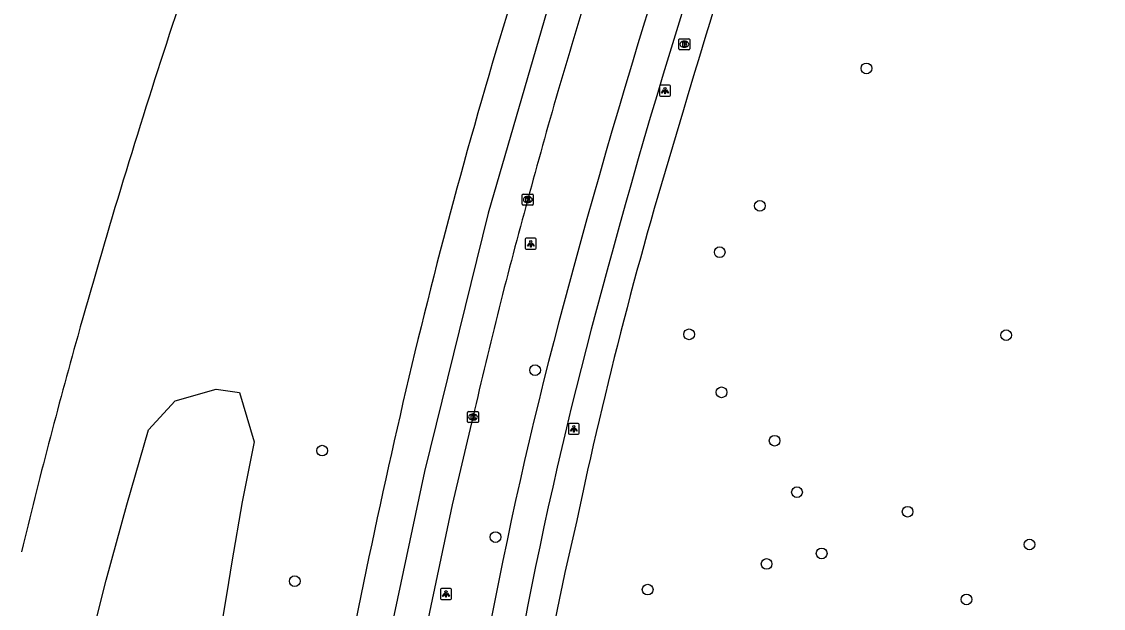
# Model space of a CAD drawing. Extents: x 161477 to 163040, y 383680 to 384868.
# Drawn here: x 161491.2 to 161590, y 384229.2 to 384282.7 of the extents above; entities that cross this region are included whole.
import ezdxf

# ---------------------------------------------------------------- set-up
doc = ezdxf.new("R2010")
doc.units = 0
for name, color, linetype in [('IMGEO_Berm_groen', 7, 'Continuous'), ('IMGEO_Boom', 7, 'Continuous'), ('IMGEO_Brandkraan', 7, 'Continuous'), ('IMGEO_Fietspad_gesloten', 7, 'Continuous'), ('IMGEO_Kolk', 7, 'Continuous'), ('IMGEO_Lichtpunt', 7, 'Continuous'), ('IMGEO_Rijbaan_lokaal_gesloten', 7, 'Continuous'), ('IMGEO_Voetpad_open', 7, 'Continuous')]:
    doc.layers.add(name, color=color, linetype=linetype)

msp = doc.modelspace()

# ---------------------------------------------------------------- linework, layer by layer
at = {"layer": 'IMGEO_Berm_groen'}
for points in [[(161497.733, 384227.154), (161498.903, 384231.728), (161500.768, 384238.617), (161502.748, 384245.474), (161505.182, 384248.121), (161508.934, 384249.184), (161511.061, 384248.871), (161512.397, 384244.373), (161511.321, 384238.895), (161510.364, 384233.396)], [(161510.364, 384233.396), (161509.921, 384230.585), (161509.28, 384226.763)]]:
    msp.add_lwpolyline(points, dxfattribs=at)
at = {"layer": 'IMGEO_Boom'}
for centre in [(161568.319, 384278.455), (161558.591, 384265.905), (161554.922, 384261.673), (161552.124, 384254.176), (161581.08, 384254.1), (161538.059, 384250.908), (161555.089, 384248.883), (161559.934, 384244.468), (161518.612, 384243.561), (161561.978, 384239.767), (161572.083, 384237.985), (161534.442, 384235.668), (161583.21, 384234.987), (161564.232, 384234.177), (161559.207, 384233.216), (161516.11, 384231.641), (161548.343, 384230.873), (161577.46, 384229.975)]:
    msp.add_circle(centre, 0.489, dxfattribs=at)
at = {"layer": 'IMGEO_Brandkraan'}
for p, q in [((161551.188, 384280.235), (161551.188, 384281.087)), ((161551.263, 384281.161), (161552.115, 384281.161)), ((161551.676, 384280.941), (161551.701, 384280.941)), ((161552.189, 384281.087), (161552.189, 384280.235)), ((161552.115, 384280.161), (161551.263, 384280.161)), ((161551.699, 384280.381), (161551.674, 384280.381))]:
    msp.add_line(p, q, dxfattribs=at)
for points in [[(161551.188, 384280.235), (161551.188, 384281.087)], [(161551.263, 384281.161), (161552.115, 384281.161)], [(161551.536, 384280.861), (161551.536, 384280.461), (161551.749, 384280.461)], [(161551.767, 384280.861), (161551.536, 384280.861)], [(161551.715, 384280.78), (161551.661, 384280.78), (161551.661, 384280.704)], [(161551.661, 384280.704), (161551.714, 384280.704)], [(161551.723, 384280.628), (161551.661, 384280.628), (161551.661, 384280.547)], [(161551.661, 384280.547), (161551.723, 384280.547)], [(161552.189, 384281.087), (161552.189, 384280.235)], [(161552.115, 384280.161), (161551.263, 384280.161)]]:
    msp.add_lwpolyline(points, dxfattribs=at)
for centre, radius, start, end in [((161551.265, 384281.085), 0.0765, 91.55205, 178.44795), ((161551.265, 384281.085), 0.0765, 91.55205, 178.44795), ((161551.716, 384280.742), 0.0379, 267.82845, 90.93552), ((161551.724, 384280.587), 0.0404, 269.87594, 90.50774), ((161551.771, 384280.716), 0.145, 59.4692, 91.53667), ((161551.796, 384280.763), 0.0922, 285.51372, 58.15012), ((161551.801, 384280.571), 0.105, 301.31148, 78.98903), ((161552.113, 384281.085), 0.0765, 1.55205, 88.44795), ((161552.113, 384281.085), 0.0765, 1.55205, 88.44795), ((161551.265, 384280.237), 0.0765, 181.55205, 268.44795), ((161551.265, 384280.237), 0.0765, 181.55205, 268.44795), ((161551.755, 384280.712), 0.251, 268.66757, 293.53466), ((161552.113, 384280.237), 0.0765, 271.55205, 358.44795), ((161552.113, 384280.237), 0.0765, 271.55205, 358.44795)]:
    msp.add_arc(centre, radius, start, end, dxfattribs=at)
for centre, major_axis, ratio, start_param, end_param in [((161551.675, 384280.661), (-0.387, 0.002), 0.722429, 4.712389, 7.853982), ((161551.7, 384280.661), (-0.39, 0.002), 0.717154, 1.570796, 4.712389)]:
    msp.add_ellipse(centre, major_axis=major_axis, ratio=ratio, start_param=start_param, end_param=end_param, dxfattribs=at)
at = {"layer": 'IMGEO_Fietspad_gesloten'}
for centre, radius, start, end in [((162191.979, 384084.194), 673.813, 159.15228, 164.813154), ((162159.621, 384094.419), 636.877, 158.97044, 164.928258), ((161926.465, 384153.126), 399.524, 164.37847, 172.93341), ((161929.76, 384152.523), 399.831, 164.40306, 172.91383)]:
    msp.add_arc(centre, radius, start, end, dxfattribs=at)
at = {"layer": 'IMGEO_Kolk'}
for p, q in [((161536.891, 384266.054), (161536.891, 384266.906)), ((161536.966, 384266.98), (161537.818, 384266.98)), ((161537.379, 384266.76), (161537.404, 384266.76)), ((161537.892, 384266.906), (161537.892, 384266.054)), ((161537.818, 384265.98), (161536.966, 384265.98)), ((161537.402, 384266.2), (161537.377, 384266.2)), ((161531.891, 384246.203), (161531.891, 384247.055)), ((161531.966, 384247.129), (161532.818, 384247.129)), ((161532.892, 384247.055), (161532.892, 384246.203)), ((161532.818, 384246.129), (161531.966, 384246.129)), ((161532.402, 384246.349), (161532.377, 384246.349)), ((161532.379, 384246.909), (161532.404, 384246.909))]:
    msp.add_line(p, q, dxfattribs=at)
for points in [[(161536.891, 384266.054), (161536.891, 384266.906)], [(161536.966, 384266.98), (161537.818, 384266.98)], [(161537.892, 384266.906), (161537.892, 384266.054)], [(161537.818, 384265.98), (161536.966, 384265.98)], [(161537.212, 384266.68), (161537.335, 384266.68), (161537.335, 384266.529), (161537.465, 384266.68), (161537.629, 384266.68), (161537.483, 384266.529), (161537.636, 384266.28), (161537.484, 384266.28), (161537.399, 384266.444), (161537.335, 384266.377), (161537.335, 384266.28), (161537.212, 384266.28), (161537.212, 384266.68)], [(161531.891, 384246.203), (161531.891, 384247.055)], [(161531.966, 384247.129), (161532.818, 384247.129)], [(161532.892, 384247.055), (161532.892, 384246.203)], [(161532.818, 384246.129), (161531.966, 384246.129)], [(161532.212, 384246.829), (161532.335, 384246.829), (161532.335, 384246.678), (161532.465, 384246.829), (161532.629, 384246.829), (161532.483, 384246.678), (161532.636, 384246.429), (161532.484, 384246.429), (161532.399, 384246.593), (161532.335, 384246.526), (161532.335, 384246.429), (161532.212, 384246.429), (161532.212, 384246.829)]]:
    msp.add_lwpolyline(points, dxfattribs=at)
for centre, start, end in [((161536.968, 384266.904), 91.55205, 178.44795), ((161536.968, 384266.904), 91.55205, 178.44795), ((161537.816, 384266.904), 1.55205, 88.44795), ((161537.816, 384266.904), 1.55205, 88.44795), ((161536.968, 384266.056), 181.55205, 268.44795), ((161536.968, 384266.056), 181.55205, 268.44795), ((161537.816, 384266.056), 271.55205, 358.44795), ((161537.816, 384266.056), 271.55205, 358.44795), ((161531.968, 384247.053), 91.55205, 178.44795), ((161531.968, 384247.053), 91.55205, 178.44795), ((161532.816, 384247.053), 1.55205, 88.44795), ((161532.816, 384247.053), 1.55205, 88.44795), ((161531.968, 384246.205), 181.55205, 268.44795), ((161531.968, 384246.205), 181.55205, 268.44795), ((161532.816, 384246.205), 271.55205, 358.44795), ((161532.816, 384246.205), 271.55205, 358.44795)]:
    msp.add_arc(centre, 0.0765, start, end, dxfattribs=at)
for centre, major_axis, ratio, start_param, end_param in [((161537.378, 384266.48), (-0.387, 0.002), 0.722429, 4.712389, 7.853982), ((161537.403, 384266.48), (-0.39, 0.002), 0.717154, 1.570796, 4.712389), ((161532.378, 384246.629), (-0.387, 0.002), 0.722429, 4.712389, 7.853982), ((161532.403, 384246.629), (-0.39, 0.002), 0.717154, 1.570796, 4.712389)]:
    msp.add_ellipse(centre, major_axis=major_axis, ratio=ratio, start_param=start_param, end_param=end_param, dxfattribs=at)
at = {"layer": 'IMGEO_Lichtpunt'}
for p, q in [((161549.422, 384276.825), (161549.422, 384276.018)), ((161549.422, 384276.825), (161549.422, 384276.018)), ((161550.324, 384276.92), (161549.516, 384276.92)), ((161550.324, 384276.92), (161549.516, 384276.92)), ((161550.418, 384276.018), (161550.418, 384276.825)), ((161550.418, 384276.018), (161550.418, 384276.825)), ((161549.516, 384275.924), (161550.324, 384275.924)), ((161549.516, 384275.924), (161550.324, 384275.924)), ((161537.166, 384262.851), (161537.166, 384262.044)), ((161537.166, 384262.851), (161537.166, 384262.044)), ((161538.068, 384262.946), (161537.26, 384262.946)), ((161538.068, 384262.946), (161537.26, 384262.946)), ((161538.162, 384262.044), (161538.162, 384262.851)), ((161538.162, 384262.044), (161538.162, 384262.851)), ((161537.26, 384261.95), (161538.068, 384261.95)), ((161537.26, 384261.95), (161538.068, 384261.95)), ((161541.099, 384245.954), (161541.099, 384245.147)), ((161541.099, 384245.954), (161541.099, 384245.147)), ((161542.001, 384246.049), (161541.193, 384246.049)), ((161542.001, 384246.049), (161541.193, 384246.049)), ((161542.095, 384245.147), (161542.095, 384245.954)), ((161542.095, 384245.147), (161542.095, 384245.954)), ((161541.193, 384245.053), (161542.001, 384245.053)), ((161541.193, 384245.053), (161542.001, 384245.053)), ((161529.429, 384230.878), (161529.429, 384230.071)), ((161529.429, 384230.878), (161529.429, 384230.071)), ((161530.331, 384230.973), (161529.523, 384230.973)), ((161530.331, 384230.973), (161529.523, 384230.973)), ((161530.425, 384230.071), (161530.425, 384230.878)), ((161530.425, 384230.071), (161530.425, 384230.878)), ((161529.523, 384229.977), (161530.331, 384229.977)), ((161529.523, 384229.977), (161530.331, 384229.977))]:
    msp.add_line(p, q, dxfattribs=at)
for points in [[(161549.796, 384276.489), (161549.835, 384276.461), (161549.647, 384276.199), (161549.609, 384276.226), (161549.796, 384276.489)], [(161549.898, 384276.441), (161549.945, 384276.441), (161549.945, 384276.119), (161549.898, 384276.119), (161549.898, 384276.441)], [(161550.008, 384276.461), (161550.046, 384276.488), (161550.233, 384276.226), (161550.194, 384276.198), (161550.008, 384276.461)], [(161537.54, 384262.515), (161537.579, 384262.487), (161537.391, 384262.225), (161537.353, 384262.252), (161537.54, 384262.515)], [(161537.642, 384262.467), (161537.689, 384262.467), (161537.689, 384262.145), (161537.642, 384262.145), (161537.642, 384262.467)], [(161537.752, 384262.487), (161537.79, 384262.514), (161537.977, 384262.252), (161537.938, 384262.224), (161537.752, 384262.487)], [(161541.473, 384245.618), (161541.512, 384245.59), (161541.324, 384245.328), (161541.286, 384245.355), (161541.473, 384245.618)], [(161541.575, 384245.57), (161541.622, 384245.57), (161541.622, 384245.248), (161541.575, 384245.248), (161541.575, 384245.57)], [(161541.685, 384245.59), (161541.723, 384245.617), (161541.91, 384245.355), (161541.871, 384245.327), (161541.685, 384245.59)], [(161529.803, 384230.542), (161529.842, 384230.514), (161529.654, 384230.252), (161529.616, 384230.279), (161529.803, 384230.542)], [(161529.905, 384230.494), (161529.952, 384230.494), (161529.952, 384230.172), (161529.905, 384230.172), (161529.905, 384230.494)], [(161530.015, 384230.514), (161530.053, 384230.541), (161530.24, 384230.279), (161530.201, 384230.251), (161530.015, 384230.514)]]:
    msp.add_lwpolyline(points, dxfattribs=at)
for centre in [(161549.921, 384276.623), (161537.665, 384262.649), (161541.598, 384245.752), (161529.928, 384230.676)]:
    msp.add_circle(centre, 0.0994, dxfattribs=at)
for centre, start, end in [((161549.516, 384276.825), 90, 180), ((161549.516, 384276.825), 90, 180), ((161550.324, 384276.825), 0, 90), ((161550.324, 384276.825), 0, 90), ((161549.516, 384276.018), 180, 270), ((161549.516, 384276.018), 180, 270), ((161550.324, 384276.018), 270, 0), ((161550.324, 384276.018), 270, 360), ((161537.26, 384262.851), 90, 180), ((161537.26, 384262.851), 90, 180), ((161538.068, 384262.851), 0, 90), ((161538.068, 384262.851), 0, 90), ((161537.26, 384262.044), 180, 270), ((161537.26, 384262.044), 180, 270), ((161538.068, 384262.044), 270, 0), ((161538.068, 384262.044), 270, 360), ((161541.193, 384245.954), 90, 180), ((161541.193, 384245.954), 90, 180), ((161542.001, 384245.954), 0, 90), ((161542.001, 384245.954), 0, 90), ((161541.193, 384245.147), 180, 270), ((161541.193, 384245.147), 180, 270), ((161542.001, 384245.147), 270, 0), ((161542.001, 384245.147), 270, 360), ((161529.523, 384230.878), 90, 180), ((161529.523, 384230.878), 90, 180), ((161530.331, 384230.878), 0, 90), ((161530.331, 384230.878), 0, 90), ((161529.523, 384230.071), 180, 270), ((161529.523, 384230.071), 180, 270), ((161530.331, 384230.071), 270, 0), ((161530.331, 384230.071), 270, 360)]:
    msp.add_arc(centre, 0.0946, start, end, dxfattribs=at)
at = {"layer": 'IMGEO_Rijbaan_lokaal_gesloten'}
for points in [[(161663.424, 384548.94), (161657.802, 384538.01), (161648.789, 384520.091), (161630.548, 384484.682), (161617.886, 384459.039), (161601.577, 384427.493), (161592.563, 384409.681), (161581.619, 384388.221), (161571.317, 384366.867), (161561.445, 384344.977), (161553.29, 384325.984), (161546.744, 384307.421), (161540.413, 384288.105), (161533.76, 384265.249), (161527.965, 384241.641), (161523.029, 384218.462), (161519.595, 384196.57), (161517.261, 384179.696), (161516.107, 384168.532)], [(161527.977, 384226.642), (161530.529, 384238.598), (161532.392, 384246.629)]]:
    msp.add_lwpolyline(points, dxfattribs=at)
for centre, radius, start, end in [((162176.032, 384089.247), 669.314, 160.497383, 163.636019), ((162049.789, 384101.886), 573.977, 159.109535, 161.844747), ((161998.849, 384143.052), 477.678, 162.57139, 165.02538), ((162134.303, 384075.265), 662.579, 161.93452, 164.349396), ((162046.536, 384127.342), 534.331, 163.64339, 167.72043), ((161964.667, 384148.304), 443.316, 164.53962, 167.1856), ((161981.717, 384117.185), 504.342, 164.2588, 166.56914), ((162128.27, 384106.477), 618.639, 167.442155, 171.034857)]:
    msp.add_arc(centre, radius, start, end, dxfattribs=at)
at = {"layer": 'IMGEO_Voetpad_open'}
for centre, radius, start, end in [((162124.284, 384107.341), 596.609, 160.178188, 163.825185), ((161941.931, 384152.851), 408.858, 162.83167, 168.09778), ((161856.137, 384163.307), 322.838, 166.77309, 173.65526)]:
    msp.add_arc(centre, radius, start, end, dxfattribs=at)

doc.saveas('drawing.dxf')
